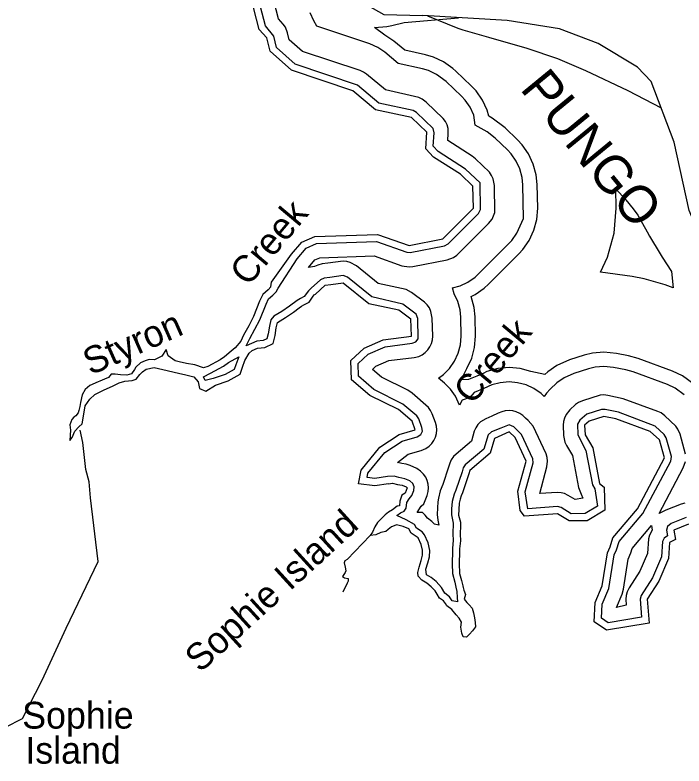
# Model space of a CAD drawing. Extents: x 2532689 to 2764727, y 536648 to 732970.
# Drawn here: x 2745107 to 2748856, y 667074 to 671282 of the extents above; entities that cross this region are included whole.
import ezdxf

# ---------------------------------------------------------------- set-up
doc = ezdxf.new("R2010")
doc.units = 0
for name, color, linetype in [('Exist Boundary Political CountyLine', 7, 'Continuous'), ('Exist Hydrographic Buffer Line', 7, 'Continuous'), ('Exist Hydrographic Creek Double Shore', 7, 'Continuous'), ('Exist Hydrographic Creek Single Shore', 7, 'Continuous'), ('Exist Hydrographic Creek Single Shore Label', 7, 'Continuous'), ('Exist Hydrographic Island Label', 7, 'Continuous'), ('Exist Hydrographic River Shore', 7, 'Continuous'), ('Exist Hydrographic River Shore Label', 7, 'Continuous')]:
    doc.layers.add(name, color=color, linetype=linetype)

msp = doc.modelspace()

# ---------------------------------------------------------------- linework, layer by layer
at = {"layer": 'Exist Boundary Political CountyLine'}
for points in [[(2744974.3, 672489), (2745159.5, 672697.4), (2745219.6, 672745.1), (2745286.8, 672785.5), (2745437.3, 672836.4), (2745562.5, 672872.9), (2745668.8, 672859.6), (2745969.7, 672766.9), (2746363.3, 672512.2), (2746594.8, 672303.7), (2746698.9, 672146.3), (2746759.5, 672018.5), (2746780, 671933.1), (2746826.3, 671701.5), (2746918.9, 671516.2), (2747011.4, 671377.3), (2747173.5, 671284.6), (2747391.7, 671278.4)], [(2751565.9, 668206.7), (2750970.2, 668419.5), (2750459.6, 668802.7), (2749821.3, 669271), (2749268.2, 669611.6), (2749055.4, 669845.7), (2748958.3, 670013.7), (2748885.2, 670186.3), (2748800.1, 670569.5), (2748672.5, 670910), (2748595.2, 670989.2), (2748374.6, 671122.9), (2748158.1, 671204.5), (2747864, 671250.6), (2747391.7, 671278.4)]]:
    msp.add_lwpolyline(points, dxfattribs=at)
at = {"layer": 'Exist Hydrographic Buffer Line'}
for points in [[(2746557, 671162.9), (2746511.1, 671220.6), (2746466.6, 671393), (2746456.3, 671411.2), (2746440.9, 671426.8), (2746400.6, 671746.5), (2746380.9, 671832), (2746371.2, 671850), (2746255.4, 671975.3), (2746196.1, 672101.8), (2746179.9, 672119.4), (2746012.6, 672206.9), (2745881.6, 672309.2), (2745677.5, 672518.9), (2745659.1, 672529.7), (2745584, 672549.6), (2745560, 672548.5), (2745355.6, 672452.4), (2745144.8, 672415), (2745126.2, 672406.3), (2745114.5, 672389.4), (2745093.3, 672247.7)], [(2747796.5, 670174.4), (2747793.1, 670326.3), (2747785.7, 670364.5), (2747776.9, 670383.5), (2747765, 670400.6), (2747687, 670476.3), (2747668, 670491.2), (2747532.2, 670577.9), (2747534.7, 670617.1), (2747533.3, 670645.8), (2747527.7, 670666.1), (2747518.9, 670685), (2747507, 670702.1), (2747411.7, 670793.8), (2747388.9, 670810.9), (2747370, 670819.6), (2747182.2, 670862.2), (2747076.6, 670950.1), (2747060, 670961.7), (2747040.9, 670970.6), (2746717.2, 671078.1), (2746643.7, 671143.4), (2746634.7, 671181.6), (2746622, 671213.5), (2746609.9, 671230.7), (2746583.7, 671259.7), (2746544.1, 671413.1)], [(2747957.1, 670142), (2747953, 670330.2), (2747948.7, 670372.1), (2747936, 670419.2), (2747915.5, 670463.5), (2747887.4, 670503.4), (2747866.7, 670525.5), (2747797.8, 670591.7), (2747752.9, 670626.7), (2747685.4, 670664.3), (2747678, 670720.7), (2747657.5, 670765), (2747629.4, 670805), (2747608.1, 670827.7), (2747522.2, 670909.7), (2747468.9, 670949.4), (2747424.8, 670970), (2747389.5, 670980.3), (2747254.6, 671010.1), (2747178.9, 671073.1), (2747140, 671100.3), (2747095.7, 671120.9), (2746799, 671219.5), (2746780.9, 671249.3), (2746760.4, 671293.5)], [(2747286.8, 671240.2), (2747591.7, 671266.6)], [(2747418, 671276.9), (2747588.2, 671208.5), (2747616.1, 671198.9), (2747760.9, 671158.2), (2747974.5, 671096.6), (2748147.4, 671039), (2748303.8, 670971), (2748541.3, 670859.6), (2748727.7, 670762.6)], [(2748030.5, 670136.4), (2748036, 670198.8), (2748033, 670332.2), (2748027.4, 670386), (2748011.2, 670446.6), (2747984.8, 670503.4), (2747948.7, 670554.9), (2747922.2, 670583.3), (2747853.1, 670649.5), (2747779.9, 670704.2), (2747761.9, 670715.6), (2747753.3, 670748.1), (2747726.6, 670805), (2747690.7, 670856.3), (2747663.3, 670885.6), (2747577.1, 670967.5), (2747560.5, 670982.7), (2747508.9, 671018.6), (2747452.3, 671045.2), (2747406.7, 671058.4), (2747290.9, 671084), (2747230.2, 671134.6), (2747180, 671169.6), (2747121.7, 671211.9), (2747190.2, 671218.3), (2747219.3, 671222.2), (2747286.8, 671240.2)], [(2747712.6, 670340.6), (2747631.7, 670418.5), (2747477.9, 670516.2), (2747450, 670547.1), (2747454.9, 670622.3), (2747449.6, 670645), (2747356.5, 670735.8), (2747337.6, 670746), (2747145.9, 670788.3), (2747025.3, 670888.5), (2746676.3, 671007.3), (2746572, 671100.3), (2746557, 671162.9)], [(2747280.6, 669662.4), (2747107.4, 669703.3), (2746970, 669813), (2746945, 669821.8), (2746870.7, 669811.8), (2746839.4, 669807.5), (2746819.3, 669798.5), (2746767.4, 669750.8), (2746750.8, 669736.9), (2746728, 669704), (2746707.7, 669693.6), (2746688.2, 669683.1), (2746644.6, 669649.9), (2746601.3, 669621.1), (2746557, 669593.6), (2746540.4, 669573.2), (2746532.2, 669538), (2746525.6, 669494.9), (2746518.9, 669468.3), (2746496.9, 669457.7), (2746462.5, 669454.7), (2746402.8, 669428.8), (2746422.7, 669469.7), (2746451.8, 669521.3), (2746478.5, 669574), (2746514.2, 669661.6), (2746528.3, 669691.6), (2746551.9, 669712), (2746569.9, 669730), (2746581, 669751.2), (2746688.4, 669916.3), (2746738.7, 669976), (2746796.9, 670001.6), (2747131.8, 670012.1), (2747301.8, 669952.7), (2747322.1, 669951.1), (2747512.8, 669988.5), (2747533.3, 669999.5), (2747704.3, 670170.6), (2747715.6, 670191.9), (2747712.6, 670340.6)], [(2748794.5, 669753.8), (2748750, 669770.2), (2748632.5, 669803.5), (2748564.5, 669817.2), (2748388.5, 669841.3), (2748427.7, 669925.2), (2748463.8, 670059.9), (2748475.9, 670198.8), (2748473.4, 670308), (2748529.2, 670246.3), (2748570.4, 670195.4), (2748596.7, 670160), (2748648.9, 670066.4), (2748662.7, 670042.5), (2748721.9, 669944.3), (2748733.6, 669925.5), (2748785.5, 669844.7), (2748794.5, 669753.8)], [(2747307.9, 669179.5), (2747161.5, 669251.8), (2747110.4, 669295.2), (2747129.7, 669313.7), (2747202.3, 669345.5), (2747342.8, 669362.9), (2747369, 669369.3), (2747388.1, 669378.1), (2747405.3, 669390.1), (2747420.1, 669404.9), (2747432, 669422), (2747440.8, 669441), (2747446.3, 669461.2), (2747448, 669482), (2747444.9, 669584.1), (2747437.7, 669621.5), (2747428.9, 669640.4), (2747417, 669657.5), (2747402.2, 669672.3), (2747328, 669727), (2747298.1, 669743), (2747142.6, 669777.5), (2747019.8, 669875.6), (2746986, 669894.5), (2746965.7, 669899.9), (2746945, 669901.8), (2746859.7, 669891.1), (2746828.5, 669886.8), (2746803.9, 669880.7), (2746785, 669871.8), (2746751.8, 669867.2), (2746787.9, 669910.3), (2746815, 669922.2), (2747119.5, 669931.7), (2747275.5, 669877.1), (2747314.9, 669870.5), (2747335.8, 669872.2), (2747527.9, 669910), (2747565, 669923.8), (2747582.3, 669935.8), (2747760.9, 670114), (2747779.9, 670138.8), (2747796.5, 670174.4)], [(2747588, 669676.1), (2747567.5, 669720.4), (2747558.7, 669753), (2747600.7, 669764.6), (2747645, 669785.2), (2747685, 669813.2), (2747703, 669829.7), (2747874.1, 670000.9), (2747890.5, 670018.9), (2747918.6, 670058.8), (2747957.1, 670142)], [(2748911.4, 669212.6), (2748847, 669260.2), (2748791.3, 669286.3), (2748598.3, 669357.2), (2748545.2, 669372.2), (2748477.3, 669386), (2748406, 669393.1), (2748343.4, 669387.6), (2748295.6, 669375.8), (2748213.8, 669349.4), (2748143.9, 669318.5), (2748092.4, 669282.5), (2748075, 669266.7), (2747998.3, 669284.2), (2747937.4, 669300.4), (2747875.1, 669305.9), (2747812.5, 669300.4), (2747751.6, 669284.2), (2747730.3, 669274.1), (2747694.4, 669258.9), (2747647.7, 669239), (2747607.7, 669237.4), (2747639.7, 669302), (2747666.1, 669358.9), (2747682.5, 669419.5), (2747688.1, 669482), (2747684.8, 669591.4), (2747679.5, 669642.9), (2747662.4, 669705.4), (2747685, 669715.9), (2747736.5, 669751.9), (2747759.6, 669773.3), (2747930.7, 669944.4), (2747951.8, 669967.4), (2747987.7, 670018.9), (2748014.3, 670075.7), (2748030.5, 670136.4)], [(2748311.8, 669044.8), (2748271.2, 669011.6), (2748259.6, 668989.7), (2748261, 668928.7), (2748306.1, 668842.2), (2748343.8, 668650.1), (2748356.5, 668627.7), (2748371.3, 668530), (2748301.8, 668488), (2748224.1, 668487.4), (2748166.5, 668521.6), (2748146, 668527.3), (2747980.3, 668514.7), (2747965.5, 668609.9), (2748009.6, 668771.8), (2748008.6, 668796), (2747945.2, 668931.4), (2747923.3, 668953.9), (2747902.1, 668975.2), (2747875.1, 668985.9), (2747829.6, 668967.6), (2747776.7, 668946.3), (2747758.2, 668929.7), (2747734.8, 668849.2), (2747630.2, 668760.6), (2747618.6, 668743.8), (2747611.8, 668723.1), (2747577.8, 668619.9), (2747567.3, 668597.3), (2747557.3, 668555.4), (2747553.6, 668514.5), (2747552.7, 668480.5), (2747562.6, 668434.3), (2747560.9, 668375.4), (2747562.6, 668336.9), (2747558.5, 668295.3), (2747557.9, 668254.7), (2747556.4, 668230.8), (2747555.8, 668207.7), (2747558.1, 668151.7), (2747570.8, 668103.4), (2747577.8, 668075.5), (2747582.7, 668051.4), (2747584.9, 668018.5), (2747586.4, 667994.5), (2747556.4, 668000), (2747541.3, 668022.2), (2747515.2, 668042.8), (2747497, 668074.9), (2747467.2, 668106.9), (2747438.5, 668129.5), (2747412.3, 668145.4), (2747409.2, 668177.2), (2747421.1, 668211.7), (2747429.1, 668246.2), (2747430.7, 668282), (2747422.5, 668323.7), (2747402.2, 668369.1), (2747388.5, 668385.3), (2747357.3, 668406.3), (2747344.8, 668427.8), (2747298.1, 668453.2), (2747246.8, 668476.9), (2747266.3, 668492.3), (2747286.8, 668501.4), (2747298.5, 668518.3), (2747303, 668549.7), (2747315.9, 668570.1), (2747331.5, 668589.4), (2747342.2, 668617.8), (2747344.2, 668638.9), (2747335.6, 668657.7), (2747318.6, 668672.4), (2747291.3, 668683.9), (2747258.5, 668690.9), (2747231.2, 668697.5), (2747194.7, 668695.3), (2747123, 668684.8), (2747079.5, 668690.1), (2747084.2, 668714.3), (2747178.9, 668830.7), (2747275.9, 668894.1), (2747361.2, 668919.1), (2747380.7, 668931.8), (2747389.5, 668950.5), (2747387.5, 668971.2), (2747369.4, 669019.9), (2747357.9, 669036.4), (2747281, 669102.2), (2747117.2, 669184.4), (2747031.5, 669257.4), (2747029.4, 669329.8), (2747085.2, 669381.5), (2747180.8, 669423.4), (2747332.9, 669442.3), (2747353.6, 669451.4), (2747365.5, 669468.3), (2747364.9, 669581.6), (2747355.7, 669606.1), (2747280.6, 669662.4)], [(2748857.3, 669153.9), (2748807, 669190.9), (2748763.6, 669211.2), (2748570.4, 669282.2), (2748529.4, 669293.7), (2748461.5, 669307.5), (2748406, 669313.1), (2748357.6, 669308.8), (2748320.2, 669299.6), (2748238.2, 669273.3), (2748184.1, 669249.2), (2748143.9, 669221.2), (2748105.2, 669185), (2748084.4, 669162.8), (2748071.9, 669144.7), (2748054.9, 669160.4), (2748014.9, 669188.4), (2747970.8, 669209), (2747923.5, 669221.6), (2747875.1, 669225.9), (2747826.5, 669221.6), (2747779.3, 669209), (2747734.4, 669189.6), (2747680.1, 669165.9), (2747655.7, 669139.3), (2747613, 669124.2), (2747597, 669096.6), (2747574.5, 669146), (2747546.6, 669186), (2747514, 669218.7), (2747479.9, 669247.9), (2747508, 669267.5), (2747542.5, 669302), (2747570.6, 669342), (2747591.1, 669386.3), (2747603.8, 669433.4), (2747607.9, 669482), (2747604.8, 669589), (2747600.7, 669629), (2747588, 669676.1)], [(2746172.9, 669234.8), (2746162.9, 669254.2), (2746201.7, 669275.6), (2746275.7, 669314.9), (2746303.6, 669334.8), (2746360.6, 669366.3), (2746344.4, 669322.3), (2746335.1, 669296.2), (2746284.9, 669268.4), (2746217.2, 669244.6), (2746172.9, 669234.8)], [(2747396.7, 668709.1), (2747379.7, 668726.1), (2747358.6, 668741.7), (2747321.4, 668757.9), (2747298.5, 668764.8), (2747275.3, 668769.1), (2747250.3, 668775.2), (2747309.8, 668820.7), (2747383.8, 668842.4), (2747410, 668853.5), (2747427.2, 668865.5), (2747442, 668880.4), (2747453.9, 668897.5), (2747462.7, 668916.4), (2747468.3, 668936.7), (2747469.9, 668957.5), (2747468.3, 668978.3), (2747462.7, 668998.6), (2747444.5, 669047.7), (2747436.1, 669066), (2747424, 669083.1), (2747332.9, 669163.1), (2747307.9, 669179.5)], [(2748864.3, 668821.3), (2748833.5, 668933.3), (2748822, 668961.2), (2748809.9, 668978.3), (2748748.6, 669036.5), (2748727.1, 669052.3), (2748708.4, 669061), (2748515.5, 669132), (2748429.7, 669150.7), (2748406, 669153.1), (2748385.3, 669151.3), (2748287.2, 669120.9), (2748264.1, 669110.6), (2748246.8, 669098.6), (2748216.1, 669069.5), (2748195, 669042.8), (2748186.4, 669023.8), (2748180.8, 669003.6), (2748179, 668982.8), (2748181, 668925.7), (2748188.2, 668889.2), (2748197, 668870.3), (2748230.2, 668813.6), (2748265.3, 668634.6), (2748279, 668597.7), (2748289.7, 668574.3), (2748245.8, 668567.6), (2748207.5, 668590.3), (2748187, 668600), (2748166.7, 668605.4), (2748146, 668607.2), (2748047.3, 668600.1), (2748086.7, 668750.9), (2748091, 668782.3), (2748089.2, 668803.1), (2748083.8, 668823.4), (2748010, 668977.4), (2747982.3, 669009.4), (2747967.6, 669023.4), (2747952.2, 669037.8), (2747935, 669049.8), (2747916.1, 669058.7), (2747895.8, 669064.1), (2747875.1, 669065.9), (2747854.2, 669064.1), (2747834.1, 669058.7), (2747814.8, 669050.2), (2747778.1, 669034.2), (2747744.5, 669019.5), (2747715.8, 669001.6), (2747701, 668986.8), (2747688.9, 668969.7), (2747680.3, 668950.7), (2747664.3, 668894.4), (2747578.6, 668821.7), (2747564, 668807.3), (2747551.9, 668790.1), (2747543.3, 668771.2), (2747535.7, 668747.9), (2747503.9, 668651.5), (2747489.2, 668615.4), (2747479.5, 668574.7), (2747476.3, 668554.5), (2747473.8, 668520.4), (2747472.8, 668482.4), (2747476.1, 668451.6), (2747482.8, 668423.2), (2747458, 668429.2), (2747443.2, 668444.1), (2747418, 668461.8), (2747405.9, 668479.2), (2747391.2, 668494), (2747360, 668494.7), (2747383, 668529.6), (2747397.9, 668543.5), (2747417, 668589.6), (2747422.9, 668611.2), (2747424.8, 668632), (2747422.9, 668652.8), (2747417.4, 668673), (2747408.8, 668692), (2747396.7, 668709.1)], [(2748867.3, 668465.9), (2748783.3, 668432.6), (2748763.4, 668415.5), (2748758, 668395.5), (2748763.4, 668364.5), (2748744.3, 668351.2), (2748735.5, 668332.5), (2748729.5, 668246.2), (2748678.5, 668128.4), (2748616.3, 668029.9), (2748610, 668008.5), (2748618, 667907.8), (2748430.4, 667877.1), (2748394.1, 667902), (2748397.6, 667981.1), (2748434.9, 668067.9), (2748464.8, 668256.8), (2748477.9, 668284.9), (2748493.1, 668332.6), (2748625.6, 668489.4), (2748781.2, 668781.8), (2748785.5, 668807.5), (2748756.6, 668911.9), (2748745.3, 668930.6), (2748694.3, 668977.8), (2748487.8, 669056.9), (2748414, 669072.3), (2748393.7, 669071.2), (2748311.8, 669044.8)], [(2748860.4, 668546.5), (2748840.1, 668541), (2748753.7, 668507), (2748717, 668489.4), (2748851.9, 668744.4), (2748864.3, 668779.7)], [(2748476.7, 667963), (2748508.3, 668036.5), (2748516.7, 668065.7), (2748542.1, 668233.1), (2748557.1, 668267.6), (2748564.9, 668293.6), (2748673.3, 668421.8), (2748678.1, 668395.5), (2748662.3, 668366.5), (2748656.7, 668346.3), (2748650.8, 668265.3), (2748607.5, 668165.9), (2748548.5, 668072.7), (2748537.2, 668049.5), (2748531.9, 668029.3), (2748530, 668008.5), (2748532.3, 667974.8), (2748476.7, 667963)]]:
    msp.add_lwpolyline(points, dxfattribs=at)
at = {"layer": 'Exist Hydrographic Creek Double Shore'}
for points in [[(2747505, 670027.7), (2747676, 670198.8), (2747672.9, 670323.5)], [(2746541.4, 669758.1), (2746544.9, 669785.3), (2746656.9, 669940.9), (2746713.9, 670008.8), (2746787.9, 670041.4), (2747137.9, 670052.3), (2747314.9, 669990.5), (2747505, 670027.7)], [(2746725.8, 669658), (2746755.3, 669672.9), (2746778.5, 669706.6), (2746783.8, 669714.2), (2746790.6, 669717.6), (2746844.9, 669767.9), (2746876.3, 669772.2), (2746945, 669781.8), (2747089.9, 669666.1), (2747257.1, 669630.2), (2747324.9, 669580.4)], [(2746541.4, 669758.1), (2746526, 669742.4), (2746495.7, 669716.5), (2746477.4, 669677.7), (2746442.8, 669592), (2746417, 669540.9), (2746387, 669487.7), (2746372.5, 669455), (2746340.1, 669417.6), (2746318.7, 669398.7), (2746280, 669367.1), (2746256.8, 669350.2), (2746188.1, 669313.3), (2746162.7, 669304.3), (2746113.9, 669322.3), (2746067.8, 669328.4), (2746027.6, 669338.8), (2746005.2, 669343.9), (2745966, 669372.3), (2745954.8, 669407.9), (2745930.2, 669370.8), (2745888.9, 669349.1), (2745859, 669351.9), (2745837.3, 669345), (2745809.8, 669333.9), (2745784.8, 669308.8), (2745777.2, 669296.5), (2745760.2, 669271.8), (2745734.5, 669264.7), (2745698.5, 669265.2), (2745668.5, 669270.1), (2745646.4, 669269.1), (2745631.2, 669250.5), (2745607.6, 669241.5), (2745582, 669230.4), (2745572.1, 669226), (2745527.2, 669206.2), (2745500, 669183.1), (2745483.1, 669154.3), (2745474.9, 669109.9), (2745470, 669087.7), (2745464.7, 669065.4), (2745461.2, 669053.3), (2745447.9, 669036.7), (2745436.4, 669028.3), (2745424.9, 669015.7), (2745414.3, 668985.2), (2745417.1, 668955.4), (2745413.6, 668897.1), (2745427, 668913.7), (2745441.5, 668950.3), (2745464.5, 668975.3), (2745483.8, 668992.1), (2745491.8, 669044.5), (2745499.8, 669092.9), (2745526.2, 669130.1), (2745555.1, 669155.2), (2745602.3, 669179.2), (2745657.2, 669203.5), (2745690.5, 669220.8), (2745722, 669230.2), (2745763.7, 669233.9), (2745785.4, 669240.7), (2745806.5, 669267.6), (2745821.7, 669282.3), (2745841.2, 669297.1), (2745886.7, 669307), (2745959.5, 669289.9), (2746030, 669272.8), (2746056.3, 669267.9), (2746108.8, 669254), (2746133.8, 669227), (2746141.2, 669189.2), (2746176, 669174.6), (2746230.6, 669206.9), (2746301.5, 669231.8), (2746367.9, 669268.6), (2746382.3, 669309.2), (2746394.8, 669345.8), (2746419.2, 669386.8), (2746436.4, 669401.5), (2746466, 669414.8), (2746507.8, 669418.5), (2746552.9, 669440.4), (2746565, 669487), (2746571.2, 669529.2), (2746577.9, 669559.5), (2746623, 669587.4), (2746667.7, 669617.3), (2746698.7, 669641), (2746712.2, 669651.2), (2746725.8, 669658)], [(2747200.1, 668655.7), (2747123.6, 668644.4), (2747031.9, 668655.7), (2747047.1, 668731.8), (2747152.1, 668860.8), (2747258.9, 668930.8), (2747349.9, 668957.5), (2747331.9, 669006), (2747255, 669071.9), (2747095.1, 669150.8), (2746991.9, 669238.6), (2746989.1, 669346.8), (2747063.1, 669415.4), (2747169.9, 669462.4), (2747328, 669482), (2747324.9, 669580.4)], [(2748406, 669033.1), (2748323.9, 669006.7), (2748298.9, 668982.8), (2748301, 668930.2), (2748344, 668856.5), (2748383, 668657.8), (2748408, 668635.8), (2748412.1, 668507.9), (2748313.1, 668448.1), (2748213, 668447.3), (2748146, 668487.2), (2747962, 668473.2), (2747937, 668505.1), (2747924.9, 668613), (2747971, 668782.3), (2747908.9, 668914.4), (2747875.1, 668945.9)], [(2748881.1, 668428.3), (2748798, 668395.5), (2748808.1, 668343.3), (2748775.1, 668325.5), (2748769.1, 668236.6), (2748713.9, 668109.6), (2748650, 668008.5), (2748661, 667874.4), (2748421.1, 667835.1), (2748353.1, 667881.5), (2748358, 667990.2), (2748398, 668083.7), (2748426.1, 668268.7), (2748442.1, 668302.2), (2748457, 668352), (2748595, 668515.3), (2748745.9, 668800.5), (2748718.1, 668901.2), (2748667, 668948.4), (2748474, 669019.3), (2748406, 669033.1)], [(2747875.1, 668945.9), (2747793.1, 668909.7), (2747770.1, 668826.7), (2747656.1, 668730.1), (2747649.7, 668710.7)], [(2747649.7, 668710.7), (2747614.7, 668604.2), (2747606.3, 668588.3), (2747601.7, 668568.9), (2747596, 668545.8), (2747593.5, 668511.6), (2747592.7, 668479.5), (2747602.4, 668439.9), (2747603, 668421.9), (2747600.9, 668373.7), (2747602.6, 668335.7), (2747598.3, 668291.5), (2747597.9, 668253.4), (2747596.4, 668228.8), (2747595.8, 668209.3), (2747598.1, 668153.3), (2747609.5, 668113.7), (2747616.7, 668084), (2747618.8, 668073.5), (2747621.8, 668060.1), (2747630.9, 668034.5), (2747623.7, 668008.2), (2747638.5, 667990.7), (2747651, 667977.2), (2747667.8, 667957.9), (2747676.8, 667932.2), (2747681.7, 667904.4), (2747685, 667878.5), (2747687.9, 667854.5), (2747670.8, 667831.9), (2747653.6, 667813.1), (2747636.2, 667796.3), (2747618.4, 667797.7), (2747611.6, 667817.4), (2747606.1, 667851.3), (2747608.9, 667879.3), (2747596, 667902.9), (2747579.2, 667920.3), (2747554, 667951.2), (2747527.3, 667972.2), (2747519.3, 667983.6), (2747508.2, 667999.4), (2747485.5, 668014.5), (2747472.8, 668036.1), (2747462.1, 668055.6), (2747438.9, 668078.7), (2747414.3, 668097.7), (2747385.8, 668114.6), (2747366.8, 668137.9), (2747364.1, 668157.8), (2747370.9, 668188.1), (2747383.2, 668224.6), (2747389.9, 668254.9), (2747390.7, 668283), (2747383.6, 668314.7), (2747365.9, 668352.1), (2747327, 668378.5), (2747314.1, 668402), (2747281.5, 668416.7), (2747245.2, 668425.2), (2747231.4, 668420.1), (2747215.8, 668414.1), (2747198.2, 668399.3), (2747184.7, 668388.7), (2747157, 668381.6), (2747129.5, 668368.5), (2747097.7, 668365.2)], [(2747200.1, 668655.7), (2747221.8, 668658.6), (2747250.1, 668651.7), (2747276.3, 668646.8), (2747298.5, 668637.7), (2747304.8, 668632), (2747294, 668603.5), (2747274.5, 668590.7), (2747263.8, 668558.2), (2747261, 668532), (2747249.1, 668529.6), (2747222, 668508.4), (2747200.5, 668495.5), (2747181, 668480.7), (2747158, 668459.7), (2747138.7, 668438.9), (2747123.8, 668414.3), (2747111.1, 668383.7), (2747097.7, 668365.2)]]:
    msp.add_lwpolyline(points, dxfattribs=at)
at = {"layer": 'Exist Hydrographic Creek Single Shore'}
for points in [[(2744591.8, 667047.9), (2744657.1, 667078.6), (2744753.8, 667120.9), (2744857.8, 667175), (2744919.9, 667203.1), (2744968.5, 667223), (2745003.8, 667250.4), (2745054.3, 667292.2), (2745148.7, 667340.5), (2745259.6, 667555.8), (2745393.6, 667845.9), (2745572.6, 668219.4), (2745529.8, 668575.9), (2745523.2, 668665.5), (2745504.6, 668735.8), (2745488, 668887.4), (2745471.8, 668956.6)], [(2747097.7, 668365.2), (2746968.8, 668231.9), (2746955, 668223.4), (2746951.5, 668213.2), (2746956.4, 668187.3), (2746961.2, 668167.5), (2746957.7, 668157.4), (2746942.5, 668136.7), (2746953, 668129.1), (2746973.1, 668124), (2746973.7, 668110), (2746968.3, 668097.7), (2746944.4, 668048.7)]]:
    msp.add_lwpolyline(points, dxfattribs=at)
at = {"layer": 'Exist Hydrographic River Shore'}
msp.add_lwpolyline([(2747672.9, 670323.5), (2747604, 670389.6), (2747451.9, 670485.3), (2747409, 670532.8), (2747414.9, 670625), (2747329, 670706.9), (2747127.9, 670751.4), (2746999.9, 670857.8), (2746655.8, 670971.9), (2746535.9, 671078.7), (2746517.8, 671153.5), (2746475, 671201), (2746427.8, 671383)], dxfattribs=at)

# ---------------------------------------------------------------- texts
at = {"layer": 'Exist Hydrographic Creek Single Shore Label'}
for s, rotation, p in [('Creek', 49.9949, (2746413.3, 669756.1)), ('Styron', 23.8345, (2745530.1, 669261.3)), ('Creek', 49.9949, (2747667.3, 669091.7)), ('Sophie Island', 42.395, (2746144.5, 667592.7))]:
    msp.add_text(s, height=150, rotation=rotation, dxfattribs=at).set_placement(p)
at = {"layer": 'Exist Hydrographic Island Label'}
for s, p in [('Sophie', (2745147.3, 667283.6)), ('Island', (2745164.9, 667087.2))]:
    msp.add_text(s, height=150, dxfattribs=at).set_placement(p)
at = {"layer": 'Exist Hydrographic River Shore Label'}
msp.add_text('PUNGO', height=210, rotation=309.3568, dxfattribs=at).set_placement((2747932, 670867))

doc.saveas('drawing.dxf')
